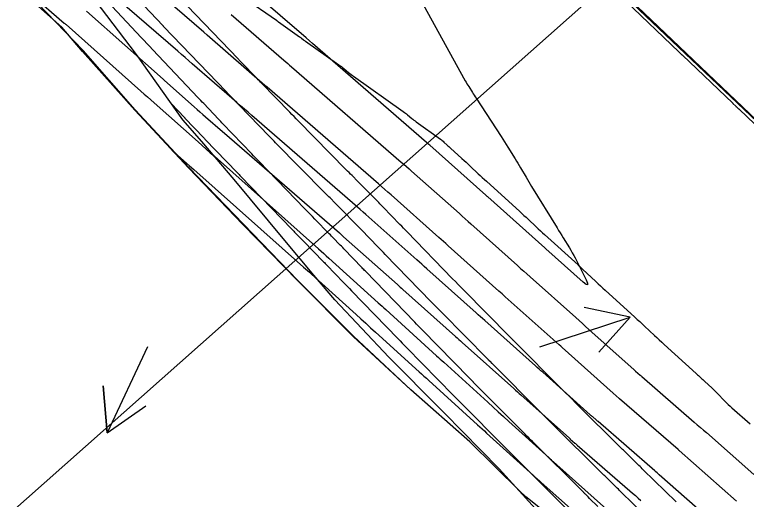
# Model space of a CAD drawing. Extents: x 954385 to 988206, y 1868364 to 1924553.
# Drawn here: x 955490.2 to 955583.4, y 1923149.5 to 1923211.2 of the extents above; entities that cross this region are included whole.
import ezdxf

# ---------------------------------------------------------------- set-up
doc = ezdxf.new("R2010")
doc.units = 0
for name, color, linetype in [('1', 7, 'Continuous'), ('Default', 7, 'Continuous'), ('Perimeter', 7, 'Continuous'), ('Proposed Fill', 7, 'Continuous'), ('Slopes', 7, 'Continuous')]:
    doc.layers.add(name, color=color, linetype=linetype)

msp = doc.modelspace()

# ---------------------------------------------------------------- linework, layer by layer
for points in [[(955564.516, 1923148.584), (955563.448, 1923149.64), (955563.253, 1923149.832), (955562.928, 1923150.154), (955562.863, 1923150.218), (955562.799, 1923150.282), (955562.734, 1923150.346), (955562.669, 1923150.411), (955556.163, 1923156.882), (955555.935, 1923157.109), (955555.708, 1923157.336), (955555.48, 1923157.564), (955555.253, 1923157.792), (955548.687, 1923164.405), (955548.659, 1923164.434), (955548.63, 1923164.463), (955548.304, 1923164.794), (955548.264, 1923164.834), (955548.224, 1923164.875), (955548.184, 1923164.916), (955548.144, 1923164.956), (955542.134, 1923171.088), (955541.894, 1923171.334), (955541.654, 1923171.579), (955541.415, 1923171.825), (955541.176, 1923172.072), (955534.9, 1923178.554), (955534.796, 1923178.661), (955534.692, 1923178.768), (955534.589, 1923178.876), (955534.485, 1923178.984), (955532.16, 1923181.406), (955532.005, 1923181.567), (955531.85, 1923181.729), (955531.694, 1923181.889), (955531.537, 1923182.05), (955530.911, 1923182.691), (955530.755, 1923182.851), (955530.598, 1923183.011), (955530.442, 1923183.171), (955530.285, 1923183.331), (955528.472, 1923185.187), (955528.152, 1923185.515), (955527.832, 1923185.844), (955527.513, 1923186.172), (955527.193, 1923186.502), (955521.321, 1923192.563), (955521.095, 1923192.797), (955520.868, 1923193.032), (955520.642, 1923193.267), (955520.416, 1923193.503), (955516.759, 1923197.319), (955516.62, 1923197.464), (955516.482, 1923197.609), (955516.344, 1923197.754), (955516.206, 1923197.899), (955514.306, 1923199.894), (955514.128, 1923200.082), (955513.95, 1923200.27), (955513.772, 1923200.458), (955513.594, 1923200.646), (955507.8, 1923206.791), (955507.439, 1923207.174), (955507.079, 1923207.557), (955506.72, 1923207.941), (955506.362, 1923208.326), (955501.436, 1923213.617)], [(955519.37, 1923213.455), (955523.574, 1923210.501), (955523.598, 1923210.484), (955523.621, 1923210.467), (955523.644, 1923210.449), (955523.667, 1923210.431), (955523.757, 1923210.357), (955523.78, 1923210.339), (955523.803, 1923210.322), (955523.826, 1923210.304), (955523.85, 1923210.287), (955526.517, 1923208.416), (955526.582, 1923208.37), (955526.645, 1923208.323), (955526.707, 1923208.275), (955526.769, 1923208.226), (955527.013, 1923208.027), (955527.075, 1923207.977), (955527.137, 1923207.929), (955527.2, 1923207.882), (955527.264, 1923207.836), (955531.522, 1923204.837), (955531.683, 1923204.721), (955531.842, 1923204.602), (955531.999, 1923204.481), (955532.154, 1923204.356), (955532.769, 1923203.854), (955532.924, 1923203.729), (955533.081, 1923203.608), (955533.239, 1923203.489), (955533.4, 1923203.373), (955539.728, 1923198.886), (955539.869, 1923198.784), (955540.008, 1923198.68), (955540.145, 1923198.573), (955540.279, 1923198.463), (955540.816, 1923198.02), (955540.95, 1923197.911), (955541.087, 1923197.803), (955541.225, 1923197.698), (955541.366, 1923197.595), (955544.473, 1923195.355), (955544.585, 1923195.271), (955544.694, 1923195.184), (955544.801, 1923195.094), (955544.904, 1923195), (955545.312, 1923194.617), (955545.415, 1923194.521), (955545.517, 1923194.426), (955545.62, 1923194.332), (955545.724, 1923194.237), (955547.199, 1923192.897), (955547.461, 1923192.658), (955547.722, 1923192.419), (955547.981, 1923192.178), (955548.24, 1923191.936), (955549.274, 1923190.967), (955549.532, 1923190.725), (955549.792, 1923190.484), (955550.053, 1923190.245), (955550.315, 1923190.006), (955554.567, 1923186.143), (955554.831, 1923185.902), (955555.095, 1923185.66), (955555.357, 1923185.417), (955555.619, 1923185.173), (955556.663, 1923184.194), (955556.924, 1923183.949), (955557.187, 1923183.706), (955557.45, 1923183.464), (955557.714, 1923183.223), (955561.976, 1923179.354), (955561.994, 1923179.337), (955562.013, 1923179.32), (955562.031, 1923179.303), (955562.049, 1923179.286), (955562.122, 1923179.218), (955562.14, 1923179.201), (955562.158, 1923179.184), (955562.177, 1923179.167), (955562.195, 1923179.151), (955562.391, 1923178.973), (955562.43, 1923178.938), (955562.468, 1923178.902), (955562.507, 1923178.866), (955562.545, 1923178.831), (955564.242, 1923177.239), (955564.538, 1923176.962), (955564.835, 1923176.687), (955565.134, 1923176.413), (955565.433, 1923176.14), (955569.208, 1923172.713), (955569.523, 1923172.427), (955569.837, 1923172.138), (955570.149, 1923171.849), (955570.46, 1923171.558), (955571.702, 1923170.393), (955572.014, 1923170.102), (955572.326, 1923169.813), (955572.639, 1923169.525), (955572.954, 1923169.238), (955577.019, 1923165.55), (955577.113, 1923165.464), (955577.207, 1923165.377), (955577.301, 1923165.29), (955577.394, 1923165.203), (955577.766, 1923164.851), (955577.86, 1923164.764), (955577.953, 1923164.676), (955578.047, 1923164.589), (955578.14, 1923164.502), (955579.002, 1923163.706), (955579.175, 1923163.543), (955579.347, 1923163.378), (955579.515, 1923163.21), (955579.682, 1923163.039), (955580.66, 1923162.023), (955580.88, 1923161.798), (955581.106, 1923161.579), (955581.335, 1923161.365), (955581.57, 1923161.155), (955583.906, 1923159.111)], [(955568.061, 1923212.92), (955574.821, 1923206.476), (955574.858, 1923206.44), (955574.896, 1923206.405), (955574.933, 1923206.369), (955574.971, 1923206.334), (955575.121, 1923206.193), (955575.158, 1923206.158), (955575.196, 1923206.123), (955575.233, 1923206.087), (955575.27, 1923206.052), (955581.683, 1923199.938), (955581.713, 1923199.911), (955582.058, 1923199.581), (955582.097, 1923199.544), (955582.136, 1923199.507), (955582.175, 1923199.47), (955582.215, 1923199.433), (955582.372, 1923199.286), (955582.411, 1923199.249), (955582.45, 1923199.212), (955582.49, 1923199.175), (955582.529, 1923199.137), (955589.299, 1923192.682)], [(955571.724, 1923146.316), (955567.536, 1923150.38), (955567.396, 1923150.516), (955567.256, 1923150.653), (955567.116, 1923150.79), (955566.977, 1923150.927), (955566.266, 1923151.627), (955566.016, 1923151.874), (955565.391, 1923152.49), (955565.266, 1923152.613), (955565.141, 1923152.737), (955565.017, 1923152.86), (955564.892, 1923152.984), (955558.852, 1923158.968), (955558.445, 1923159.373), (955558.038, 1923159.778), (955557.632, 1923160.183), (955557.226, 1923160.589), (955551.037, 1923166.797), (955551.005, 1923166.828), (955550.974, 1923166.86), (955550.942, 1923166.892), (955550.911, 1923166.924), (955550.584, 1923167.253), (955550.538, 1923167.3), (955550.493, 1923167.346), (955544.619, 1923173.31), (955544.286, 1923173.649), (955543.954, 1923173.988), (955543.622, 1923174.328), (955543.29, 1923174.668), (955537.436, 1923180.684), (955537.205, 1923180.921), (955536.974, 1923181.159), (955536.744, 1923181.397), (955536.514, 1923181.635), (955534.376, 1923183.85), (955534.25, 1923183.981), (955534.123, 1923184.111), (955533.996, 1923184.24), (955533.868, 1923184.37), (955531.678, 1923186.581), (955531.357, 1923186.905), (955531.035, 1923187.23), (955530.392, 1923187.879), (955530.231, 1923188.041), (955530.071, 1923188.204), (955529.91, 1923188.366), (955529.75, 1923188.529), (955523.468, 1923194.921), (955523.262, 1923195.13), (955523.057, 1923195.34), (955522.852, 1923195.55), (955522.647, 1923195.761), (955518.824, 1923199.692), (955518.732, 1923199.787), (955518.639, 1923199.883), (955518.547, 1923199.978), (955518.454, 1923200.074), (955516.171, 1923202.438), (955516.129, 1923202.481), (955516.088, 1923202.524), (955516.046, 1923202.567), (955516.005, 1923202.61), (955509.24, 1923209.679), (955509.203, 1923209.718), (955509.166, 1923209.757), (955509.129, 1923209.797), (955509.092, 1923209.836), (955506.743, 1923212.322)], [(955574.48, 1923149.214), (955570.287, 1923153.284), (955570.149, 1923153.418), (955570.011, 1923153.552), (955569.874, 1923153.687), (955569.737, 1923153.822), (955569.168, 1923154.383), (955568.915, 1923154.632), (955568.662, 1923154.881), (955568.156, 1923155.38), (955568.03, 1923155.505), (955567.903, 1923155.63), (955567.777, 1923155.755), (955567.651, 1923155.88), (955561.634, 1923161.842), (955561.217, 1923162.256), (955560.8, 1923162.671), (955560.384, 1923163.087), (955559.968, 1923163.503), (955553.797, 1923169.692), (955553.766, 1923169.723), (955553.736, 1923169.753), (955553.705, 1923169.784), (955553.675, 1923169.815), (955553.349, 1923170.144), (955553.3, 1923170.193), (955553.252, 1923170.242), (955547.425, 1923176.159), (955547.07, 1923176.52), (955546.716, 1923176.882), (955546.362, 1923177.244), (955546.008, 1923177.606), (955540.168, 1923183.607), (955539.952, 1923183.83), (955539.736, 1923184.052), (955539.52, 1923184.275), (955539.304, 1923184.499), (955537.167, 1923186.714), (955537.026, 1923186.859), (955536.885, 1923187.004), (955536.743, 1923187.149), (955536.601, 1923187.293), (955534.693, 1923189.219), (955534.506, 1923189.407), (955534.319, 1923189.596), (955534.132, 1923189.785), (955533.945, 1923189.974), (955533.197, 1923190.728), (955533.01, 1923190.917), (955532.823, 1923191.106), (955532.637, 1923191.295), (955532.451, 1923191.485), (955526.349, 1923197.692), (955526.079, 1923197.967), (955525.81, 1923198.243), (955525.54, 1923198.518), (955525.272, 1923198.794), (955521.675, 1923202.494), (955521.533, 1923202.639), (955521.392, 1923202.785), (955521.25, 1923202.931), (955521.109, 1923203.077), (955518.985, 1923205.277), (955518.913, 1923205.351), (955518.841, 1923205.426), (955518.769, 1923205.501), (955518.697, 1923205.576), (955512.201, 1923212.364)], [(955510.163, 1923199.918), (955511.847, 1923198.132), (955511.885, 1923198.093), (955511.923, 1923198.053), (955514.324, 1923195.53), (955514.371, 1923195.481), (955514.417, 1923195.432), (955514.464, 1923195.383), (955514.511, 1923195.334), (955518.556, 1923191.113), (955518.679, 1923190.984), (955518.803, 1923190.855), (955518.927, 1923190.727), (955519.051, 1923190.599), (955525.521, 1923183.92), (955525.644, 1923183.793), (955525.767, 1923183.667), (955525.891, 1923183.54), (955526.014, 1923183.413), (955526.508, 1923182.907), (955526.632, 1923182.781), (955526.755, 1923182.655), (955526.879, 1923182.528), (955527.003, 1923182.402), (955529.57, 1923179.772), (955529.675, 1923179.666), (955529.778, 1923179.559), (955529.882, 1923179.451), (955529.985, 1923179.344), (955532.117, 1923177.123), (955532.369, 1923176.861), (955532.621, 1923176.599), (955532.874, 1923176.337), (955533.127, 1923176.075), (955539.038, 1923169.971), (955539.31, 1923169.69), (955539.583, 1923169.409), (955539.856, 1923169.129), (955540.13, 1923168.85), (955546.117, 1923162.741), (955546.153, 1923162.705), (955546.188, 1923162.669), (955546.514, 1923162.338), (955546.551, 1923162.301), (955546.587, 1923162.264), (955546.624, 1923162.227), (955546.661, 1923162.19), (955553.043, 1923155.762), (955553.34, 1923155.464), (955553.636, 1923155.166), (955553.934, 1923154.869), (955554.232, 1923154.573), (955560.384, 1923148.453)]]:
    msp.add_lwpolyline(points)
at = {"layer": '1'}
for points in [[(955563.192, 1923143.588), (955555.32, 1923149.822), (955554.565, 1923150.551), (955548.185, 1923156.83), (955540.67, 1923163.439), (955533.36, 1923170.263), (955526.285, 1923177.335), (955519.308, 1923184.509), (955512.362, 1923191.717), (955505.537, 1923199.05), (955498.865, 1923206.545), (955496.23, 1923209.607), (955491.77, 1923213.595), (955484.359, 1923220.313), (955476.956, 1923227.04), (955469.67, 1923233.89), (955462.215, 1923240.562), (955455.16, 1923247.654), (955449.821, 1923256.55), (955446.693, 1923259.065), (955441.738, 1923262.562), (955434.566, 1923269.532), (955427.026, 1923276.115)], [(955582.168, 1923149.278), (955574.87, 1923155.722), (955574.835, 1923155.753), (955574.8, 1923155.783), (955574.765, 1923155.814), (955574.73, 1923155.844), (955567.27, 1923162.323), (955567.214, 1923162.372), (955566.454, 1923163.03), (955566.441, 1923163.041), (955559.962, 1923168.83), (955559.77, 1923169.002), (955559.579, 1923169.173), (955552.705, 1923175.312), (955552.507, 1923175.489), (955552.308, 1923175.667), (955552.11, 1923175.844), (955551.912, 1923176.021), (955545.437, 1923181.805), (955545.142, 1923182.068), (955544.847, 1923182.332), (955544.551, 1923182.595), (955544.255, 1923182.858), (955538.169, 1923188.274), (955537.77, 1923188.628), (955537.37, 1923188.981), (955536.969, 1923189.332), (955536.566, 1923189.682), (955522.384, 1923201.983), (955522.11, 1923202.22), (955514.756, 1923208.599), (955514.329, 1923208.97), (955504.169, 1923217.782)], [(955579.355, 1923146.429), (955572.326, 1923152.636), (955572.184, 1923152.761), (955572.042, 1923152.885), (955571.899, 1923153.01), (955571.757, 1923153.134), (955564.524, 1923159.415), (955564.464, 1923159.467), (955564.285, 1923159.623), (955563.849, 1923160.001), (955563.769, 1923160.07), (955563.69, 1923160.139), (955563.612, 1923160.208), (955563.533, 1923160.278), (955557.481, 1923165.686), (955557.247, 1923165.895), (955557.013, 1923166.104), (955556.779, 1923166.313), (955556.545, 1923166.522), (955550.095, 1923172.283), (955549.823, 1923172.526), (955549.551, 1923172.769), (955549.278, 1923173.013), (955549.006, 1923173.256), (955542.712, 1923178.878), (955542.401, 1923179.156), (955542.089, 1923179.434), (955541.777, 1923179.712), (955541.465, 1923179.99), (955535.333, 1923185.446), (955534.973, 1923185.765), (955534.612, 1923186.083), (955534.25, 1923186.4), (955533.888, 1923186.716), (955520.448, 1923198.373), (955519.969, 1923198.789), (955519.489, 1923199.204), (955519.01, 1923199.62), (955518.531, 1923200.036), (955512.859, 1923204.955), (955512.393, 1923205.36), (955511.927, 1923205.764), (955511.461, 1923206.168), (955510.995, 1923206.572), (955501.783, 1923214.563)], [(955492.348, 1923213.808), (955496.546, 1923210.157), (955496.603, 1923210.107), (955496.659, 1923210.058), (955496.715, 1923210.009), (955496.771, 1923209.959), (955506.309, 1923201.491), (955506.73, 1923201.118), (955507.15, 1923200.745), (955507.571, 1923200.372), (955507.991, 1923199.998), (955513.603, 1923195.016), (955514.118, 1923194.559), (955514.633, 1923194.102), (955515.148, 1923193.644), (955515.662, 1923193.187), (955528.947, 1923181.393), (955529.272, 1923181.104), (955529.596, 1923180.814), (955529.92, 1923180.523), (955530.243, 1923180.232), (955536.531, 1923174.541), (955536.773, 1923174.322), (955537.015, 1923174.103), (955537.257, 1923173.884), (955537.498, 1923173.665), (955543.975, 1923167.787), (955544.198, 1923167.584), (955544.422, 1923167.381), (955544.646, 1923167.178), (955544.869, 1923166.975), (955550.486, 1923161.878), (955551.157, 1923161.268), (955551.829, 1923160.659), (955552.501, 1923160.049), (955553.173, 1923159.439), (955558.298, 1923154.787), (955558.378, 1923154.714), (955558.458, 1923154.642), (955558.539, 1923154.57), (955558.62, 1923154.498), (955559.21, 1923153.975), (955559.278, 1923153.914), (955566.432, 1923147.556)], [(955541.804, 1923213.385), (955547.607, 1923202.813), (955547.714, 1923202.622), (955547.824, 1923202.433), (955547.937, 1923202.245), (955548.054, 1923202.059), (955548.527, 1923201.32), (955548.645, 1923201.136), (955548.764, 1923200.951), (955548.883, 1923200.767), (955549.002, 1923200.583), (955552.178, 1923195.713), (955552.397, 1923195.374), (955552.615, 1923195.034), (955552.832, 1923194.693), (955553.047, 1923194.351), (955553.967, 1923192.875), (955554.147, 1923192.584), (955554.325, 1923192.292), (955554.5, 1923191.998), (955554.673, 1923191.702), (955555.359, 1923190.518), (955555.531, 1923190.223), (955555.706, 1923189.929), (955555.882, 1923189.636), (955556.061, 1923189.344), (955559.315, 1923184.072), (955559.511, 1923183.756), (955559.706, 1923183.439), (955559.901, 1923183.122), (955560.097, 1923182.806), (955560.877, 1923181.538), (955561.069, 1923181.22), (955561.254, 1923180.897), (955561.431, 1923180.571), (955561.602, 1923180.24), (955562.997, 1923177.471), (955563.189, 1923177.023), (955563.19, 1923176.826), (955563, 1923176.878), (955562.617, 1923177.18), (955557.881, 1923181.41), (955557.766, 1923181.513), (955550.493, 1923188.01), (955550.428, 1923188.068), (955550.362, 1923188.127), (955550.297, 1923188.185), (955550.232, 1923188.243), (955543.095, 1923194.593), (955542.991, 1923194.685), (955542.887, 1923194.777), (955542.783, 1923194.869), (955542.678, 1923194.96), (955528.176, 1923207.538), (955527.763, 1923207.896), (955527.349, 1923208.255), (955520.715, 1923214.01)], [(955499.379, 1923211.653), (955509.127, 1923202.999), (955509.309, 1923202.837), (955513.093, 1923199.478), (955513.455, 1923199.158), (955513.817, 1923198.839), (955514.18, 1923198.521), (955514.544, 1923198.204), (955516.709, 1923196.326), (955516.955, 1923196.113), (955531.584, 1923183.424), (955531.72, 1923183.306), (955531.856, 1923183.187), (955531.991, 1923183.068), (955532.126, 1923182.949), (955538.981, 1923176.849), (955539.156, 1923176.693), (955539.331, 1923176.537), (955539.506, 1923176.381), (955539.681, 1923176.225), (955546.367, 1923170.253), (955546.58, 1923170.062), (955546.793, 1923169.872), (955547.006, 1923169.681), (955547.219, 1923169.491), (955553.806, 1923163.608), (955554.031, 1923163.407), (955554.255, 1923163.207), (955554.479, 1923163.007), (955554.703, 1923162.807), (955560.874, 1923157.293), (955560.903, 1923157.267), (955560.932, 1923157.241), (955560.962, 1923157.216), (955560.991, 1923157.19), (955561.587, 1923156.674), (955561.657, 1923156.613), (955561.727, 1923156.553), (955561.796, 1923156.492), (955561.866, 1923156.431), (955568.576, 1923150.604), (955568.93, 1923150.296), (955569.283, 1923149.987), (955569.636, 1923149.678), (955569.988, 1923149.368)], [(955517.826, 1923211.226), (955524.529, 1923205.412), (955524.767, 1923205.205), (955525.005, 1923204.999), (955525.243, 1923204.793), (955525.481, 1923204.586), (955539.464, 1923192.458), (955539.796, 1923192.169), (955540.128, 1923191.878), (955540.458, 1923191.587), (955540.788, 1923191.294), (955546.868, 1923185.885), (955547.236, 1923185.557), (955547.604, 1923185.229), (955547.972, 1923184.901), (955548.34, 1923184.572), (955554.264, 1923179.28), (955554.665, 1923178.922), (955555.066, 1923178.564), (955555.467, 1923178.206), (955555.868, 1923177.848), (955561.693, 1923172.646), (955562.11, 1923172.272), (955562.528, 1923171.899), (955562.946, 1923171.526), (955563.364, 1923171.153), (955569.112, 1923166.017), (955569.159, 1923165.975), (955569.206, 1923165.933), (955569.253, 1923165.892), (955569.301, 1923165.851), (955569.897, 1923165.334), (955569.948, 1923165.289), (955570, 1923165.245), (955570.052, 1923165.2), (955570.103, 1923165.155), (955576.786, 1923159.351), (955577.172, 1923159.015), (955577.556, 1923158.679), (955577.94, 1923158.342), (955578.324, 1923158.005), (955584.375, 1923152.662)], [(955510.266, 1923193.969), (955512.517, 1923191.97), (955513.035, 1923191.51), (955527.028, 1923179.088), (955527.278, 1923178.865), (955527.528, 1923178.641), (955527.778, 1923178.417), (955528.027, 1923178.192), (955533.707, 1923173.052), (955534.327, 1923172.491), (955534.946, 1923171.93), (955535.565, 1923171.369), (955536.184, 1923170.807), (955541.739, 1923165.765), (955542.047, 1923165.487), (955542.354, 1923165.208), (955542.661, 1923164.929), (955542.968, 1923164.651), (955549.18, 1923159.013), (955549.47, 1923158.749), (955549.761, 1923158.486), (955550.052, 1923158.222), (955550.342, 1923157.958), (955556.314, 1923152.537), (955556.352, 1923152.503), (955556.39, 1923152.469), (955556.428, 1923152.435), (955556.466, 1923152.401), (955557.055, 1923151.878), (955557.115, 1923151.825), (955557.176, 1923151.771), (955557.236, 1923151.718), (955557.296, 1923151.664), (955564.027, 1923145.683)]]:
    msp.add_lwpolyline(points, dxfattribs=at)
at = {"layer": 'Default'}
msp.add_line((955858.372, 1922937.149), (955453.201, 1923322.797), dxfattribs=at)
at = {"layer": 'Perimeter'}
for points in [[(955497.691, 1923280.642), (955532.806, 1923247.125), (955565.066, 1923216.528), (955599.038, 1923184.102)], [(955563.192, 1923143.587), (955555.32, 1923149.822), (955554.572, 1923150.544), (955548.196, 1923156.842), (955540.691, 1923163.461), (955533.378, 1923170.283), (955526.31, 1923177.361), (955519.357, 1923184.561), (955512.42, 1923191.777), (955505.599, 1923199.115), (955498.957, 1923206.641), (955493.148, 1923212.678), (955491.856, 1923213.686), (955484.454, 1923220.413), (955477.061, 1923227.15), (955469.786, 1923234.012), (955462.322, 1923240.674), (955455.286, 1923247.787), (955450.024, 1923256.763), (955446.882, 1923259.264), (955441.935, 1923262.769), (955434.763, 1923269.739), (955427.204, 1923276.301)], [(955558.666, 1923145.952), (955551.95, 1923153.399), (955544.919, 1923160.517), (955544.492, 1923160.965), (955537.874, 1923167.619), (955531.022, 1923174.924), (955528.339, 1923178.051), (955524.62, 1923182.457), (955518.203, 1923190.223), (955514.067, 1923195.063), (955511.641, 1923197.835), (955505.744, 1923206.149), (955500.505, 1923213.068), (955499.457, 1923214.268), (955492.582, 1923221.548), (955485.963, 1923229.097)]]:
    msp.add_lwpolyline(points, dxfattribs=at)
at = {"layer": 'Proposed Fill'}
msp.add_lwpolyline([(955558.666, 1923145.952), (955551.95, 1923153.399), (955544.919, 1923160.517), (955544.492, 1923160.965), (955537.874, 1923167.619), (955531.022, 1923174.924), (955528.339, 1923178.051), (955524.62, 1923182.457), (955518.203, 1923190.223), (955514.067, 1923195.063), (955511.641, 1923197.835), (955505.744, 1923206.149), (955500.505, 1923213.068), (955499.457, 1923214.268), (955492.582, 1923221.548), (955485.963, 1923229.097)], dxfattribs=at)
at = {"layer": 'Slopes'}
for points in [[(955457.131, 1923118.928), (955666.789, 1923304.798), (955664.891, 1923299.106), (955666.789, 1923304.798), (955660.911, 1923303.596)], [(955557.131, 1923168.928), (955568.618, 1923172.705), (955564.619, 1923168.232), (955568.618, 1923172.705), (955562.745, 1923173.932)], [(955507.131, 1923168.928), (955501.995, 1923158.001), (955501.49, 1923163.98), (955501.995, 1923158.001), (955506.92, 1923161.428)]]:
    msp.add_lwpolyline(points, dxfattribs=at)

doc.saveas('drawing.dxf')
